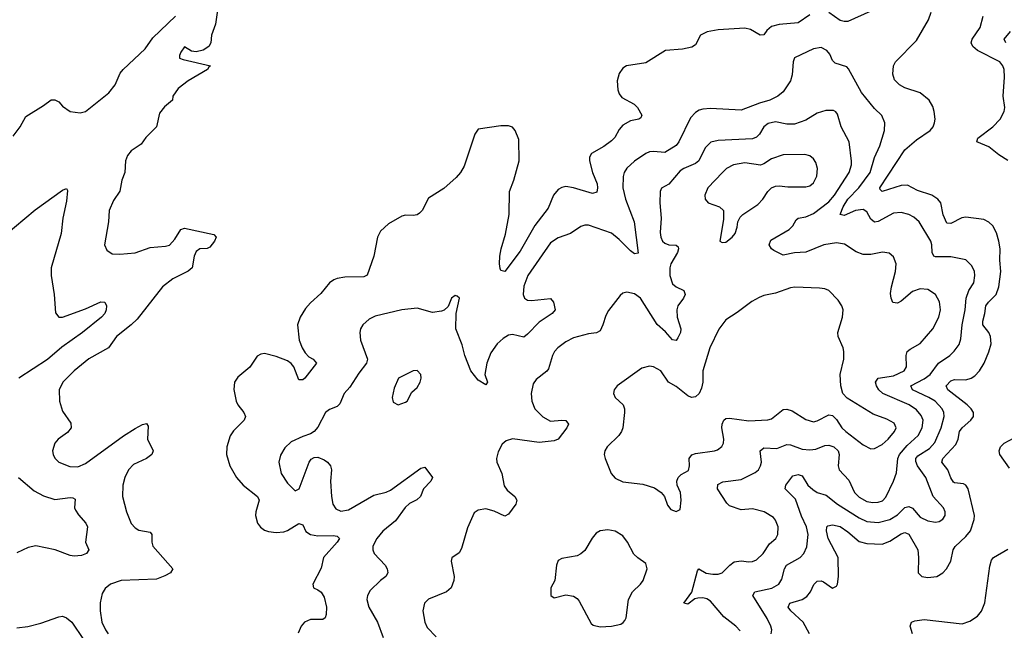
# Model space of a CAD drawing. Header units: inches. Extents: x 1550315 to 1685896, y 510706 to 640504.
# Tile 276 of 452: x 1631625 to 1636791, y 575708 to 578911. Entities that reach past the tile are written whole.
import ezdxf

# ---------------------------------------------------------------- set-up
doc = ezdxf.new("R2010")
doc.units = ezdxf.units.IN
doc.header["$MEASUREMENT"] = 0
doc.layers.add('B6537', color=7, linetype='Continuous')

msp = doc.modelspace()

# ---------------------------------------------------------------- linework, layer by layer
at = {"layer": 'B6537', "color": 5}
for points, elevation in [([(1632666.2, 578986.2), (1632653, 578887), (1632630.4, 578830), (1632628.2, 578790), (1632616.4, 578770), (1632587.7, 578752.3), (1632550, 578742), (1632526.1, 578746.1), (1632490, 578769.3), (1632470, 578741.2), (1632464.1, 578724.1), (1632464, 578710), (1632482.3, 578702.3), (1632626.8, 578670), (1632617, 578663), (1632610.4, 578650), (1632508.9, 578590), (1632455.8, 578550), (1632427.7, 578510), (1632427.3, 578490), (1632385.5, 578454.5), (1632358.4, 578421.6), (1632343.2, 578350), (1632286.8, 578293.2), (1632262.3, 578257.7), (1632210, 578223.1), (1632190, 578198.7), (1632180.7, 578170), (1632176.2, 578110), (1632160.7, 578070), (1632150, 578012.3), (1632117.6, 577962.4), (1632094.3, 577910), (1632091.6, 577850), (1632070.4, 577730), (1632082, 577702), (1632110, 577683.8), (1632150, 577681.1), (1632230, 577688.4), (1632310, 577716.9), (1632390, 577723.2), (1632410, 577729.2), (1632439.3, 577760.7), (1632470, 577811.3), (1632490, 577818.4), (1632644, 577784), (1632655.5, 577770), (1632647.7, 577750), (1632622, 577718), (1632608.5, 577711.5), (1632570, 577708.4), (1632550, 577695.1), (1632540.2, 577670), (1632530, 577609.7), (1632508.7, 577591.3), (1632427.8, 577552.2), (1632375, 577510), (1632240.4, 577339.6), (1632210.1, 577309.9), (1632133.2, 577250), (1632090.6, 577189.4), (1631987.4, 577132.6), (1631910.2, 577069.8), (1631851.6, 577010), (1631832.3, 576970), (1631834, 576910), (1631850, 576857.6), (1631893.9, 576793.9), (1631894.6, 576770), (1631875, 576745), (1631826, 576710), (1631810, 576689.2), (1631797.6, 576650), (1631800.3, 576630), (1631810, 576610.7), (1631830.6, 576590), (1631887.1, 576567.1), (1631930, 576566.3), (1631970, 576583.1), (1632170, 576728.4), (1632230, 576766.9), (1632270, 576787.2), (1632290, 576792.4), (1632299, 576779), (1632295.3, 576710), (1632324.4, 576650), (1632318.4, 576630), (1632290.5, 576610), (1632222.4, 576577.6), (1632195.3, 576550), (1632177.2, 576510), (1632165.8, 576470), (1632165, 576410), (1632185.4, 576330), (1632210, 576268.8), (1632230, 576245.5), (1632250, 576232.7), (1632310, 576223.1), (1632318.5, 576210), (1632318.9, 576170), (1632324.1, 576150), (1632427.7, 576030), (1632416, 576010), (1632387.2, 575992.8), (1632343, 575977), (1632158, 575970), (1632101.6, 575950), (1632073.4, 575926.6), (1632058.2, 575901.8), (1632047.3, 575852.7), (1632046.7, 575810), (1632056.3, 575750), (1632074.8, 575710), (1632089.4, 575690)], 480), ([(1635770, 578937.1), (1635710, 578895.3), (1635610, 578886.4), (1635570, 578874.9), (1635544.5, 578855.5), (1635528.7, 578831.3), (1635510, 578831), (1635459.9, 578859.9), (1635430, 578867), (1635290, 578858.5), (1635232.5, 578847.5), (1635196.3, 578830), (1635170, 578779.5), (1635152.3, 578767.7), (1635102.7, 578757.3), (1635013, 578750), (1634910, 578684.4), (1634808.4, 578670), (1634790, 578656.9), (1634770, 578629.3), (1634759.6, 578590), (1634762.7, 578542.7), (1634770, 578523), (1634784, 578504), (1634848.2, 578468.2), (1634866, 578450), (1634888.9, 578410), (1634883.1, 578396.9), (1634874, 578390), (1634830, 578380.7), (1634790, 578358.8), (1634770, 578335.8), (1634747, 578293), (1634730, 578275.3), (1634690, 578245.6), (1634625.3, 578210), (1634614.6, 578190), (1634613.8, 578170), (1634631, 578110), (1634655.4, 578050), (1634657.2, 578030), (1634652.7, 578007.3), (1634630, 577999.8), (1634530, 578029.9), (1634490, 578035.6), (1634470, 578031.4), (1634450, 578019.8), (1634425.5, 577990), (1634397.3, 577922.7), (1634327.9, 577832.1), (1634250, 577697.4), (1634170, 577589.7), (1634150, 577596), (1634146.2, 577606.2), (1634142, 577630), (1634143.7, 577670), (1634150.7, 577710), (1634174.1, 577785.9), (1634192.8, 577890), (1634194, 578010), (1634218, 578070), (1634246, 578170), (1634243.5, 578283.5), (1634225.1, 578330), (1634210, 578347), (1634190, 578354.7), (1634150, 578355.1), (1634030, 578336.2), (1634013.7, 578310), (1633957.2, 578142.8), (1633938, 578110), (1633915.8, 578084.2), (1633850, 578025.1), (1633770, 577974.5), (1633736.4, 577910), (1633723.4, 577896.6), (1633710, 577887.6), (1633690, 577883.6), (1633650, 577886), (1633630, 577880.5), (1633560, 577840), (1633517.8, 577802.2), (1633502, 577770), (1633482.7, 577670), (1633448.2, 577571.8), (1633430, 577562.7), (1633330, 577560.3), (1633290, 577553.5), (1633273.7, 577546.3), (1633250.5, 577530), (1633204.5, 577475.5), (1633150, 577426), (1633124.2, 577395.8), (1633095.8, 577350), (1633083.2, 577310), (1633091.9, 577230), (1633106.1, 577190), (1633122.9, 577162.9), (1633142.6, 577142.6), (1633164.9, 577130), (1633182, 577110), (1633120.4, 577030), (1633110, 577021.3), (1633090, 577022.4), (1633062.8, 577090), (1633050, 577107.1), (1633030, 577120.8), (1632970, 577145.1), (1632910, 577159.3), (1632890, 577156), (1632870, 577146), (1632832.4, 577087.6), (1632770, 577035.1), (1632752.6, 577010), (1632748.3, 576971.7), (1632761.5, 576910), (1632770.1, 576890.1), (1632800.8, 576850), (1632809.1, 576830), (1632803.2, 576810), (1632746.3, 576753.7), (1632730, 576727.3), (1632711.3, 576670), (1632710.3, 576629.7), (1632728.1, 576570), (1632762.4, 576510), (1632797.8, 576470), (1632873, 576410), (1632881.5, 576390), (1632863.5, 576330), (1632862.7, 576310), (1632873, 576270), (1632889, 576249), (1632910, 576234), (1632930, 576226.2), (1632970, 576221.7), (1633010, 576224.8), (1633030, 576232.2), (1633090, 576268.1), (1633110, 576260.4), (1633126.1, 576226.1), (1633150.7, 576210.7), (1633190, 576204.2), (1633270, 576205.6), (1633290, 576200.9), (1633302.6, 576190), (1633290.2, 576170), (1633218.7, 576090), (1633206, 576034), (1633162.8, 575950), (1633166, 575930), (1633190, 575920.5), (1633207.3, 575907.3), (1633221.8, 575881.8), (1633234.3, 575830), (1633233.7, 575790), (1633227.2, 575772.8), (1633216.1, 575763.9), (1633150, 575765.3), (1633119.5, 575750), (1633101.5, 575730), (1633086.7, 575693.3)], 520), ([(1635769.8, 575690), (1635736, 575750), (1635670.8, 575810), (1635656.4, 575830), (1635666, 575850), (1635730, 575868.7), (1635754.5, 575885.5), (1635774.4, 575910), (1635791.5, 575948.5), (1635810, 575966), (1635830, 575967.4), (1635842, 575962), (1635890, 575928.7), (1635910, 575939.3), (1635916.4, 575950), (1635921.5, 575990), (1635918.5, 576090), (1635866.7, 576190), (1635857.8, 576230), (1635859.7, 576250), (1635864.4, 576255.6), (1635890, 576261.6), (1635930, 576252.3), (1635970, 576225.1), (1636030, 576173.5), (1636070, 576162.6), (1636150, 576159.3), (1636190, 576175.7), (1636250, 576213.3), (1636270, 576221.5), (1636278.3, 576218.3), (1636290, 576211.4), (1636336.8, 576130), (1636341.3, 576090), (1636338.3, 576010), (1636359.1, 575990), (1636390, 575984.6), (1636437.6, 575990), (1636468.5, 576010), (1636487.8, 576030), (1636509.8, 576070), (1636522.6, 576130), (1636532.6, 576147.4), (1636590, 576200.1), (1636613.3, 576230), (1636633.2, 576290), (1636634.8, 576310), (1636601.2, 576450), (1636590, 576469.7), (1636576.3, 576476.3), (1636530, 576480.8), (1636524.9, 576484.9), (1636510, 576507.8), (1636493.9, 576550), (1636463.7, 576590), (1636469.2, 576610), (1636537.2, 576682.8), (1636548.3, 576710), (1636555.9, 576750), (1636569.6, 576770.4), (1636614.8, 576810), (1636629, 576830), (1636629.1, 576850), (1636616.5, 576870), (1636595.8, 576890), (1636495.2, 576970), (1636486.4, 576990), (1636510, 577017.2), (1636530, 577022.9), (1636590, 577022.6), (1636617.7, 577030), (1636637.3, 577042.7), (1636661.1, 577070), (1636684.6, 577110), (1636710, 577168.4), (1636721.7, 577210), (1636718.7, 577250), (1636709.9, 577270), (1636678.3, 577310), (1636677.9, 577330), (1636689.4, 577370), (1636694.1, 577410), (1636707.5, 577430), (1636747.6, 577470), (1636762.2, 577510), (1636773.5, 577590), (1636767.5, 577650), (1636769.9, 577710), (1636763.2, 577750), (1636750, 577793.6), (1636730.8, 577830), (1636709.9, 577849.9), (1636683.9, 577863.9), (1636590, 577875.9), (1636568.4, 577871.6), (1636510, 577842.4), (1636490, 577844.4), (1636470, 577887.8), (1636458.6, 577950), (1636442.3, 577970), (1636410, 577990.5), (1636336, 578016), (1636282.8, 578042.8), (1636250, 578042), (1636150, 578009.8), (1636140, 578020), (1636137.8, 578030), (1636270, 578229.3), (1636330, 578281.5), (1636401.3, 578330), (1636417.4, 578350), (1636425.4, 578370), (1636428.4, 578390), (1636423.9, 578430), (1636415.5, 578455.6), (1636396.4, 578490), (1636350, 578526.8), (1636270, 578554.6), (1636240.5, 578570), (1636215.4, 578595.4), (1636206, 578626), (1636209.9, 578670), (1636220.3, 578690), (1636330, 578801.8), (1636393.3, 578910), (1636408, 578950)], 520), ([(1636090, 578955.3), (1635970, 578902.4), (1635950, 578901.4), (1635930, 578906.6), (1635870, 578948.5)], 520), ([(1631590, 578300.7), (1631627, 578350), (1631656.2, 578403.8), (1631750, 578461), (1631790, 578490.7), (1631810, 578490.7), (1631830, 578480.5), (1631850, 578458), (1631890, 578430.5), (1631942.4, 578422.4), (1631970.9, 578429.1), (1632092.4, 578527.6), (1632126.6, 578570), (1632152.7, 578630), (1632167, 578650), (1632282.4, 578757.6), (1632323.9, 578816.1), (1632443.1, 578930)], 480), ([(1636810, 578173.4), (1636762.3, 578202.3), (1636710, 578245), (1636646.6, 578270), (1636652.1, 578290), (1636731.6, 578350), (1636768.8, 578390), (1636790.5, 578430), (1636793.2, 578450), (1636785.5, 578510), (1636792.9, 578610), (1636789.8, 578650), (1636783.5, 578670), (1636766.9, 578690), (1636650, 578749.9), (1636626.7, 578770), (1636617.9, 578790), (1636622.1, 578810), (1636664.1, 578870), (1636680.8, 578930)], 480), ([(1636799.8, 578790), (1636789.8, 578810), (1636824.1, 578850)], 460), ([(1635567.1, 575690), (1635570.8, 575710), (1635566.6, 575730), (1635546.2, 575770), (1635471.1, 575890), (1635482, 575910), (1635570.7, 575929.3), (1635607.4, 575950), (1635624.2, 575975.8), (1635638.6, 576030), (1635649, 576050), (1635720.4, 576090), (1635738.4, 576110), (1635754.3, 576145.7), (1635762.5, 576210), (1635752.5, 576250), (1635726.7, 576306.7), (1635695.1, 576395.1), (1635640.5, 576450), (1635645.4, 576470), (1635682.2, 576517.8), (1635710, 576524.9), (1635730, 576519), (1635760.9, 576470), (1635785.9, 576445.9), (1635810, 576431.3), (1635856.9, 576416.9), (1635915.8, 576370), (1636030, 576297.3), (1636070, 576278.5), (1636130, 576273.3), (1636190, 576288.5), (1636230, 576313.4), (1636270, 576352.3), (1636290, 576356.8), (1636310, 576348.7), (1636350, 576300.9), (1636390, 576281.7), (1636430, 576275.6), (1636450, 576279.2), (1636469, 576291), (1636480.3, 576310), (1636480.7, 576330), (1636471.6, 576350), (1636417.5, 576410), (1636379.1, 576510), (1636335.4, 576570), (1636326, 576594), (1636326.3, 576610), (1636337.2, 576622.8), (1636398.5, 576661.5), (1636426.3, 576693.7), (1636459.4, 576770), (1636475.5, 576830), (1636473.9, 576850), (1636464.9, 576870), (1636428.2, 576910), (1636395.9, 576930), (1636309.8, 576970), (1636301.2, 576990), (1636370, 577026.8), (1636401.4, 577050), (1636445.8, 577110), (1636505.1, 577150), (1636528.1, 577171.9), (1636553.4, 577206.6), (1636563.2, 577236.8), (1636569.3, 577310), (1636584.9, 577390), (1636590.5, 577450), (1636604.4, 577490), (1636631.8, 577530), (1636637.3, 577570), (1636634, 577590), (1636619.9, 577619.9), (1636590, 577651.1), (1636510, 577667.3), (1636430, 577666.5), (1636420.7, 577670), (1636411.9, 577690), (1636411.5, 577730), (1636404.8, 577750), (1636343.5, 577850), (1636315.5, 577875.5), (1636290, 577888.9), (1636250, 577899.3), (1636210, 577897.1), (1636130, 577852.6), (1636110, 577849.8), (1636090, 577864.2), (1636070, 577903.5), (1636050, 577915.8), (1636009.7, 577910.3), (1635950, 577884.9), (1635929.9, 577889.9), (1635945.4, 577930), (1635970.9, 577970), (1636028.5, 578030), (1636087.9, 578110), (1636110.8, 578189.2), (1636138.7, 578250), (1636162.5, 578330), (1636163.7, 578370), (1636148.1, 578408.1), (1636110, 578444.8), (1636042.4, 578530), (1635974.3, 578654.3), (1635964.2, 578664.2), (1635903.5, 578683.5), (1635890, 578697), (1635875.6, 578730), (1635860.5, 578750), (1635830, 578766), (1635790, 578758), (1635689.4, 578710.6), (1635682.5, 578690), (1635678.6, 578621.4), (1635668.9, 578590), (1635630, 578533.3), (1635602, 578510), (1635561.6, 578490), (1635506, 578474), (1635410, 578437.3), (1635250, 578445.1), (1635210, 578442.6), (1635190, 578436.3), (1635170, 578424.7), (1635144.2, 578395.8), (1635083.5, 578270), (1635069.1, 578250.9), (1635010, 578214.9), (1634950, 578220.2), (1634930, 578218.2), (1634910.4, 578210), (1634850, 578169.8), (1634810, 578132.3), (1634797.2, 578110), (1634791.7, 578088.3), (1634788.7, 578030), (1634803.7, 577970), (1634848.1, 577850), (1634870, 577686), (1634850, 577683.8), (1634830, 577698.2), (1634770, 577759), (1634730, 577791.6), (1634610, 577834), (1634590, 577834), (1634570, 577826.3), (1634514.4, 577790), (1634450, 577766.2), (1634410, 577741.5), (1634291.3, 577570), (1634270, 577514), (1634266.5, 577470), (1634274.4, 577450), (1634290, 577439.6), (1634310, 577438), (1634410, 577448.2), (1634426.4, 577430), (1634434, 577390), (1634418, 577370), (1634350, 577325.1), (1634290, 577261.3), (1634270, 577246.6), (1634210, 577260.4), (1634190, 577256.9), (1634161.2, 577238.8), (1634130, 577211.2), (1634096.4, 577163.6), (1634076.1, 577110), (1634064.6, 577050), (1634079.5, 577010), (1634070, 576995.1), (1634030, 577019.6), (1633992, 577070), (1633961, 577150), (1633946.2, 577206.2), (1633912.7, 577290), (1633915.1, 577370), (1633931.8, 577450), (1633920.2, 577460.2), (1633910, 577465.2), (1633891, 577450), (1633873.2, 577406.8), (1633852.7, 577387.3), (1633837.6, 577382.4), (1633790, 577375.1), (1633710, 577398), (1633630, 577389.8), (1633490, 577356.4), (1633459.1, 577340.9), (1633424.9, 577310), (1633413.4, 577290), (1633408.9, 577271.1), (1633413.2, 577230), (1633450.2, 577130), (1633444.2, 577110), (1633403.5, 577056.5), (1633356.7, 576983.3), (1633328.1, 576950), (1633304.5, 576895.5), (1633290, 576882.6), (1633250, 576867.1), (1633230, 576851.2), (1633190, 576774), (1633170, 576751.5), (1633150, 576738.7), (1633110, 576725.1), (1633050, 576696.2), (1633015.4, 576664.6), (1632992.7, 576627.3), (1632984.9, 576590), (1632997.3, 576530), (1633030, 576479.5), (1633070, 576439.1), (1633091.5, 576450), (1633144.2, 576590), (1633154.5, 576605.5), (1633170, 576614.9), (1633190, 576615.8), (1633222.4, 576602.4), (1633239.5, 576590), (1633254.9, 576570), (1633260.3, 576550), (1633255.6, 576490), (1633260.1, 576410), (1633267.8, 576370), (1633284.4, 576344.4), (1633310, 576332.3), (1633350, 576340.2), (1633482.8, 576417.2), (1633548, 576432), (1633570, 576442.3), (1633730, 576558.7), (1633750, 576564), (1633790.6, 576510), (1633782, 576490), (1633743.7, 576450), (1633728.5, 576410), (1633708.3, 576391.7), (1633670, 576372.9), (1633647.2, 576352.8), (1633597.2, 576282.8), (1633530, 576228.4), (1633498.3, 576190), (1633478, 576150), (1633477.6, 576130), (1633484.9, 576110), (1633542, 576050), (1633553.1, 576030), (1633556.5, 576010), (1633545.5, 575990), (1633518, 575970), (1633463.1, 575916.9), (1633449, 575890), (1633446.7, 575870), (1633457.6, 575830), (1633502.7, 575750), (1633532.8, 575670)], 540), ([(1635404.3, 575704.3), (1635381.7, 575730), (1635319.2, 575779.2), (1635250, 575860.4), (1635230, 575872.4), (1635210, 575878.3), (1635183.7, 575876.3), (1635167.9, 575872.1), (1635130, 575844.5), (1635109.6, 575850), (1635151.6, 575908.4), (1635180.9, 576019.1), (1635188, 576030), (1635227.6, 576007.6), (1635261.8, 576001.9), (1635290, 576003), (1635311, 576010), (1635350.4, 576049.6), (1635373.6, 576066.4), (1635410, 576071.8), (1635450, 576066.5), (1635470, 576069.2), (1635490, 576078.2), (1635525, 576110), (1635559.2, 576160.8), (1635592.7, 576190), (1635602.9, 576210), (1635603.7, 576250), (1635590, 576286.3), (1635579.3, 576299.3), (1635531.6, 576330), (1635470, 576345), (1635410, 576340.7), (1635350, 576360.4), (1635334.5, 576374.5), (1635286.6, 576450), (1635287.5, 576472.5), (1635313.9, 576486.1), (1635410, 576499.3), (1635484.7, 576535.3), (1635500.7, 576550), (1635512.7, 576570), (1635516.3, 576590), (1635509.9, 576650.1), (1635530, 576665.4), (1635598.3, 576661.7), (1635650, 576681.8), (1635670, 576681.6), (1635730, 576658.1), (1635770, 576654.3), (1635801.4, 576658.6), (1635850, 576677.3), (1635870, 576678.8), (1635896.5, 576670), (1635918.5, 576650), (1635925, 576630), (1635919.7, 576570), (1635924, 576550), (1635975, 576495), (1636005, 576430), (1636030, 576405.5), (1636070, 576383.5), (1636102, 576378), (1636130, 576379.4), (1636152.4, 576387.6), (1636170, 576406), (1636210, 576490.4), (1636225.9, 576534.1), (1636232.7, 576610), (1636241.3, 576630), (1636282.1, 576677.9), (1636338.6, 576730), (1636360.4, 576770), (1636364.7, 576810), (1636354.6, 576834.6), (1636330, 576863.7), (1636291.3, 576891.3), (1636154.5, 576950), (1636133.3, 576970), (1636120.3, 576990), (1636115.3, 577010), (1636129.9, 577030.1), (1636210, 577043.3), (1636264.8, 577070), (1636278.6, 577090), (1636275.5, 577150), (1636281, 577170), (1636296.5, 577183.5), (1636350, 577212.6), (1636416.4, 577290), (1636447.7, 577350), (1636456.2, 577390), (1636450.7, 577430.7), (1636429.8, 577469.8), (1636390, 577495.6), (1636350, 577499.3), (1636310, 577485.7), (1636250, 577434.3), (1636230, 577423.6), (1636206.9, 577426.9), (1636196.9, 577450), (1636194.1, 577474.1), (1636199, 577510), (1636220.3, 577590), (1636223.1, 577630), (1636210, 577666.6), (1636186.9, 577686.9), (1636151.1, 577691.1), (1636090, 577679.2), (1636050, 577679.8), (1636014.1, 577694.1), (1635953.4, 577733.4), (1635910, 577739.8), (1635844, 577730), (1635750, 577691.5), (1635690, 577687.4), (1635630, 577676.8), (1635581.2, 577701.2), (1635569.7, 577710), (1635557.4, 577730), (1635565.9, 577754.1), (1635661.5, 577810), (1635680.7, 577830), (1635698.9, 577861.1), (1635710, 577869.2), (1635750, 577877.2), (1635790, 577893.8), (1635870, 577956.4), (1635899.6, 577990), (1635976.3, 578110), (1635989.2, 578150), (1635989.9, 578169.9), (1635977.1, 578270), (1635934.5, 578350), (1635915.7, 578415.7), (1635907.2, 578427.2), (1635894.2, 578434.2), (1635854.2, 578434.1), (1635810, 578421.5), (1635750, 578384.4), (1635690, 578362.5), (1635650, 578363.2), (1635590, 578374.9), (1635552.7, 578367.3), (1635530.1, 578349.9), (1635506.5, 578310), (1635490, 578294.8), (1635470, 578286.3), (1635290, 578278.4), (1635251.9, 578268.1), (1635220.9, 578239.1), (1635188.2, 578170), (1635170, 578156.5), (1635110, 578131.3), (1635090, 578118), (1635030.9, 578049.1), (1634992.1, 578027.9), (1634985.3, 578010), (1634983.6, 577950), (1634991.1, 577870), (1634985.3, 577794.7), (1634988.4, 577770), (1634996.9, 577750), (1635010, 577738.2), (1635030, 577731), (1635069.1, 577729.1), (1635079.5, 577719.5), (1635082.4, 577710), (1635076.1, 577690), (1635041.5, 577630), (1635035.9, 577610), (1635035.9, 577570), (1635050, 577524.9), (1635068.7, 577510), (1635108.8, 577490), (1635116.5, 577470), (1635108.1, 577450), (1635078.9, 577410), (1635072.7, 577390), (1635074.6, 577350), (1635094, 577290), (1635091.9, 577270), (1635078.5, 577241.5), (1635070, 577227.8), (1635050, 577231.2), (1635013.1, 577273.1), (1634970, 577312.4), (1634882, 577450), (1634850, 577473.6), (1634810, 577482), (1634790, 577476.2), (1634775.1, 577464.9), (1634714.4, 577385.6), (1634700.1, 577359.9), (1634685.1, 577310), (1634670, 577279.1), (1634650.8, 577269.2), (1634610, 577263.9), (1634530, 577242), (1634490, 577221.8), (1634447.6, 577190), (1634430.1, 577169.8), (1634420.2, 577150), (1634400.2, 577079.8), (1634390, 577066.6), (1634335.6, 577024.4), (1634319.3, 577000.7), (1634309.1, 576950.9), (1634311.3, 576910), (1634328.1, 576870), (1634370, 576827.6), (1634410, 576805.5), (1634470, 576810.4), (1634490, 576807.7), (1634503.8, 576790), (1634496.5, 576770), (1634450, 576711), (1634430, 576701.4), (1634350, 576693.2), (1634210, 576712.6), (1634177.7, 576702.3), (1634155.8, 576684.2), (1634135.8, 576644.2), (1634126.7, 576610), (1634128.8, 576590), (1634155.3, 576530), (1634166.1, 576466.1), (1634182.5, 576442.5), (1634223, 576410), (1634233, 576390), (1634228.2, 576370), (1634190, 576318), (1634170, 576307), (1634113.7, 576333.7), (1634070, 576345.3), (1634030, 576337.7), (1634010, 576323.6), (1633973.9, 576246.1), (1633943.7, 576136.3), (1633930, 576115.1), (1633892.7, 576087.3), (1633888.5, 576070), (1633904.5, 575990), (1633902.9, 575970), (1633889.3, 575930.7), (1633863.8, 575910), (1633769.4, 575870.6), (1633748.9, 575850), (1633739.6, 575810), (1633750.3, 575750), (1633763.4, 575723.4), (1633810, 575673.7)], 560), ([(1631543.1, 577776.9), (1631706.3, 577913.7), (1631850, 578017), (1631870, 578026), (1631875.3, 578015.3), (1631870, 577959), (1631850.9, 577870), (1631842.8, 577790), (1631790.1, 577610), (1631789.5, 577569.5), (1631806.4, 577470), (1631813.1, 577373.1), (1631830, 577350.5), (1631850, 577350.3), (1631970, 577395), (1632050.4, 577430.3), (1632070.7, 577430), (1632080.5, 577410), (1632079.3, 577390), (1632072.4, 577370), (1632053.4, 577350), (1631954.2, 577270), (1631846.6, 577193.4), (1631771.2, 577128.8), (1631620.6, 577030)], 460), ([(1636818.7, 576558.7), (1636767.5, 576630), (1636764, 576650), (1636771.2, 576670), (1636790.3, 576689.7), (1636894.8, 576745.2)], 480), ([(1631618.7, 576510), (1631700.2, 576440.2), (1631750, 576413.5), (1631810, 576394.8), (1631890, 576404), (1631903.1, 576403.1), (1631915.1, 576395.1), (1631912.9, 576350), (1631918, 576338), (1631933.5, 576313.5), (1631972.7, 576270), (1631980.5, 576250), (1631970.6, 576170), (1631987.3, 576130), (1631976, 576110), (1631950, 576100.5), (1631910, 576096.4), (1631890, 576099.8), (1631810.9, 576130.9), (1631709.5, 576150.5), (1631670, 576142.2), (1631610, 576114.3)], 460), ([(1636308.7, 575690), (1636296.8, 575730), (1636304, 575750), (1636321.7, 575758.4), (1636370, 575764.2), (1636570, 575742), (1636610, 575755.5), (1636650, 575782.7), (1636671.1, 575808.9), (1636688.7, 575851.3), (1636715.4, 576044.6), (1636723.8, 576076.2), (1636734.2, 576090), (1636810, 576134.1)], 480), ([(1631610, 575721.1), (1631668, 575728), (1631734.9, 575745.1), (1631830, 575779.2), (1631850, 575781.3), (1631870, 575773.6), (1631899, 575750), (1631960.1, 575660.1), (1632000.4, 575610), (1631981.2, 575598.8), (1631850, 575587.8), (1631810, 575581.6), (1631770, 575569.2), (1631670, 575497.4), (1631617.9, 575450)], 460)]:
    msp.add_lwpolyline(points, dxfattribs=dict(at, elevation=elevation))
for points, elevation in [([(1635743.7, 578203.7), (1635630, 578201.5), (1635570, 578181.3), (1635530, 578154.3), (1635511.3, 578148.7), (1635430, 578159.9), (1635370.5, 578150), (1635334.3, 578130), (1635312.3, 578110), (1635236.1, 578030), (1635220.3, 577990), (1635222.3, 577970), (1635237.1, 577950), (1635296.3, 577930), (1635318, 577910), (1635317.2, 577862.8), (1635298.8, 577750), (1635310, 577743), (1635330, 577743.8), (1635362.7, 577770), (1635379.5, 577790), (1635390, 577822), (1635392.8, 577850), (1635404.7, 577875.3), (1635419.6, 577890), (1635497.5, 577942.5), (1635523.5, 577970), (1635550, 578010.3), (1635570, 578028.9), (1635590, 578038.3), (1635610, 578040.2), (1635655.2, 578035.2), (1635750, 578034.4), (1635770, 578040.2), (1635790, 578054.9), (1635806.8, 578090), (1635810.8, 578130), (1635802.6, 578162.6), (1635790, 578181.6), (1635770, 578196.3)], 580), ([(1635692, 577508), (1635670, 577505.3), (1635590, 577476.4), (1635530, 577464.4), (1635505.3, 577454.7), (1635466.4, 577433.6), (1635390, 577375.6), (1635330, 577336.9), (1635292.5, 577287.5), (1635246.5, 577190), (1635209.3, 577070), (1635208.5, 577010), (1635201.9, 576978.1), (1635190, 576949.6), (1635170, 576932.3), (1635150, 576929.8), (1635130, 576937.4), (1635070, 576987.1), (1635029.7, 577010), (1634988.4, 577070), (1634950, 577090.8), (1634930, 577093.3), (1634890, 577083.1), (1634760.4, 576990), (1634744.4, 576970), (1634740.3, 576950), (1634748.7, 576930), (1634790.7, 576890.7), (1634797.8, 576870), (1634798.5, 576850), (1634789.5, 576770.5), (1634782.2, 576750), (1634768.2, 576730), (1634706.5, 576670), (1634694.3, 576650), (1634691.6, 576630), (1634696, 576610), (1634729, 576530), (1634750, 576506), (1634790, 576486.7), (1634893.7, 576473.7), (1634954.8, 576454.8), (1634990.3, 576430.3), (1635007.3, 576410), (1635023.5, 576363.5), (1635041.4, 576341.4), (1635070, 576331.3), (1635090, 576342), (1635096.2, 576390), (1635091.3, 576430), (1635074, 576470), (1635073.3, 576490), (1635080.4, 576510), (1635095.2, 576524.8), (1635134.4, 576545.6), (1635138.8, 576570), (1635137.1, 576610), (1635151.2, 576628.8), (1635170, 576635.9), (1635270.9, 576649.1), (1635286, 576654), (1635308.5, 576671.5), (1635316.9, 576690), (1635319.2, 576710), (1635309.8, 576770), (1635310.9, 576790), (1635319.7, 576810), (1635330, 576818.3), (1635350, 576820.7), (1635450, 576806.7), (1635550, 576812.1), (1635570, 576816.5), (1635630, 576865.8), (1635650, 576868.5), (1635678.5, 576858.5), (1635750, 576813.4), (1635790, 576801.2), (1635810, 576806.5), (1635870, 576838.4), (1635890, 576835.5), (1635910, 576814.3), (1635939.3, 576770), (1635960.2, 576750), (1636050, 576681.2), (1636090, 576660.2), (1636110, 576661.3), (1636150, 576682), (1636182.2, 576710), (1636215.3, 576750), (1636223.1, 576770), (1636213.7, 576793.7), (1636174.9, 576814.9), (1636102.4, 576842.4), (1635966.3, 576926.3), (1635943.1, 576950), (1635933.3, 576990), (1635930.7, 577050), (1635948.9, 577130), (1635949.8, 577170), (1635946, 577190), (1635918.8, 577250), (1635918.4, 577270), (1635942.7, 577350), (1635945.1, 577390), (1635939.1, 577410), (1635919.6, 577439.6), (1635869.8, 577489.8), (1635850, 577498.5), (1635822, 577502)], 580), ([(1633710, 577071.5), (1633690, 577069), (1633612, 577030), (1633590, 576978), (1633579.1, 576930), (1633584.4, 576904.4), (1633610, 576890.7), (1633650, 576905.5), (1633657.2, 576910), (1633682.7, 576957.3), (1633710, 576981), (1633726, 577010), (1633731.5, 577030), (1633729.2, 577050)], 560), ([(1634710, 576235.6), (1634670.4, 576229.6), (1634650, 576217), (1634627.9, 576192.1), (1634590, 576126), (1634570, 576109.4), (1634550, 576098), (1634470, 576085.2), (1634450, 576074), (1634440.7, 576050), (1634433.4, 575970), (1634411, 575930), (1634411.3, 575891.3), (1634430, 575878), (1634490, 575893.4), (1634530, 575886.4), (1634550, 575874.9), (1634560.5, 575860.5), (1634622.8, 575742.8), (1634634.6, 575734.6), (1634670, 575725.7), (1634730, 575728.8), (1634779.1, 575740.9), (1634791.8, 575748.2), (1634800.1, 575759.9), (1634807, 575773), (1634819.1, 575870), (1634840.5, 575910), (1634882, 575950), (1634896, 575970), (1634917, 576030), (1634910, 576059), (1634867.6, 576087.6), (1634847.7, 576107.7), (1634814.5, 576170), (1634790, 576203.7), (1634750, 576227.3)], 580)]:
    msp.add_lwpolyline(points, close=True, dxfattribs=dict(at, elevation=elevation))

doc.saveas('drawing.dxf')
